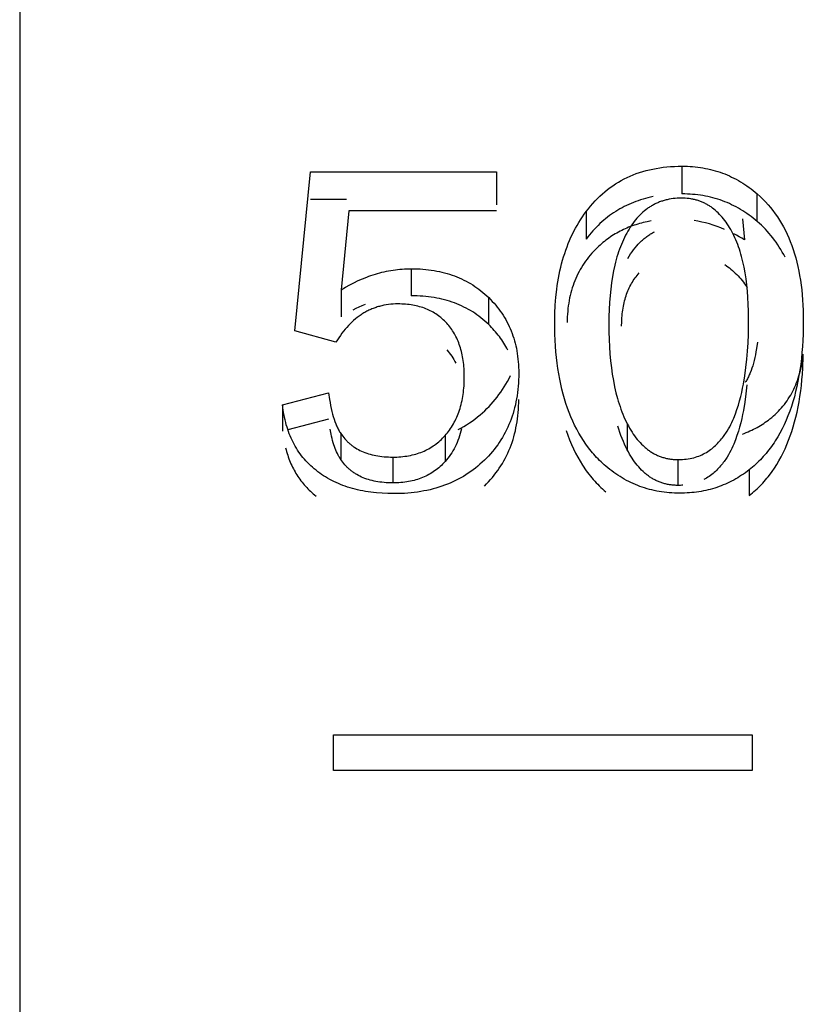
# Model space of a CAD drawing. Header units: millimetres. Extents: x -2637 to -1637, y 678 to 1678.
# Tile 326 of 348: x -1948.72 to -1944.97, y 1447.04 to 1451.74. Entities that reach past the tile are written whole.
import ezdxf

# ---------------------------------------------------------------- set-up
doc = ezdxf.new("R2010")
doc.units = ezdxf.units.MM
doc.layers.add('Make2D$B.SHOW mini', color=7, linetype='Continuous', true_color=0x000000)

msp = doc.modelspace()

# ---------------------------------------------------------------- linework, layer by layer
at = {"layer": 'Make2D$B.SHOW mini', "color": 18, "lineweight": -3, "true_color": 0x000000}
for points in [[(-1948.7173, 1461.156), (-1948.7173, 1461.1556), (-1948.7173, 1461.1542), (-1948.7173, 1461.1486), (-1948.7173, 1461.1262), (-1948.7173, 1461.0347), (-1948.7173, 1460.6552), (-1948.7173, 1459.0497), (-1948.7173, 1452.3692), (-1948.7173, 1431.156)], [(-1948.7173, 1461.1556), (-1948.7173, 1461.1552), (-1948.7173, 1431.156)], [(-1947.4028, 1450.2575), (-1947.3283, 1451.0169)], [(-1947.3283, 1451.0169), (-1946.4387, 1451.0169)], [(-1946.4387, 1451.0169), (-1946.4387, 1450.8594)], [(-1946.0107, 1450.8272), (-1946.0004, 1450.8405), (-1945.9899, 1450.8535), (-1945.9791, 1450.866), (-1945.968, 1450.8781), (-1945.9568, 1450.8898), (-1945.9452, 1450.901), (-1945.9334, 1450.9118), (-1945.9213, 1450.9222), (-1945.909, 1450.9322), (-1945.8964, 1450.9417), (-1945.8836, 1450.9508), (-1945.8705, 1450.9595), (-1945.8571, 1450.9678), (-1945.8435, 1450.9756), (-1945.8296, 1450.983), (-1945.8154, 1450.99), (-1945.801, 1450.9966), (-1945.7863, 1451.0027), (-1945.7714, 1451.0084), (-1945.7562, 1451.0137), (-1945.7407, 1451.0186), (-1945.725, 1451.023), (-1945.709, 1451.027), (-1945.6928, 1451.0306), (-1945.6762, 1451.0338), (-1945.6594, 1451.0365), (-1945.6424, 1451.0389), (-1945.6251, 1451.0408), (-1945.6075, 1451.0423), (-1945.5896, 1451.0433), (-1945.5715, 1451.0439), (-1945.5531, 1451.0442)], [(-1945.5531, 1451.0442), (-1945.5402, 1451.044), (-1945.5274, 1451.0436), (-1945.5147, 1451.043), (-1945.5022, 1451.0421), (-1945.4897, 1451.0409), (-1945.4774, 1451.0395), (-1945.4651, 1451.0378), (-1945.453, 1451.0359), (-1945.441, 1451.0337), (-1945.4291, 1451.0313), (-1945.4173, 1451.0285), (-1945.4056, 1451.0256), (-1945.394, 1451.0223), (-1945.3825, 1451.0188), (-1945.3711, 1451.0151), (-1945.3598, 1451.0111), (-1945.3487, 1451.0068), (-1945.3376, 1451.0023), (-1945.3266, 1450.9975), (-1945.3158, 1450.9924), (-1945.305, 1450.9871), (-1945.2944, 1450.9815), (-1945.2838, 1450.9757), (-1945.2734, 1450.9696), (-1945.263, 1450.9632), (-1945.2528, 1450.9566), (-1945.2426, 1450.9497), (-1945.2326, 1450.9426), (-1945.2226, 1450.9352), (-1945.2128, 1450.9275), (-1945.203, 1450.9196), (-1945.1933, 1450.9114)], [(-1945.5531, 1451.0442), (-1945.5531, 1450.9116)], [(-1947.1553, 1450.8845), (-1947.3283, 1450.8845)], [(-1945.691, 1450.8985), (-1945.7033, 1450.8959), (-1945.7155, 1450.893), (-1945.7274, 1450.8899), (-1945.7393, 1450.8866), (-1945.751, 1450.883), (-1945.7625, 1450.8792), (-1945.7739, 1450.8751), (-1945.7852, 1450.8709), (-1945.7963, 1450.8663), (-1945.8072, 1450.8616), (-1945.818, 1450.8566), (-1945.8286, 1450.8513), (-1945.8391, 1450.8458), (-1945.8495, 1450.8401), (-1945.8597, 1450.8341), (-1945.8697, 1450.8279), (-1945.8797, 1450.8215), (-1945.8894, 1450.8148), (-1945.899, 1450.8079), (-1945.9085, 1450.8007), (-1945.9178, 1450.7933), (-1945.927, 1450.7857), (-1945.936, 1450.7778), (-1945.9449, 1450.7697), (-1945.9536, 1450.7613), (-1945.9622, 1450.7527), (-1945.9706, 1450.7438), (-1945.9789, 1450.7348), (-1945.9871, 1450.7254), (-1945.9951, 1450.7159), (-1946.003, 1450.7061), (-1946.0107, 1450.696)], [(-1945.5558, 1450.8916), (-1945.566, 1450.8915), (-1945.5761, 1450.891), (-1945.586, 1450.8902), (-1945.5958, 1450.8892), (-1945.6054, 1450.8878), (-1945.6149, 1450.8861), (-1945.6243, 1450.8841), (-1945.6289, 1450.883), (-1945.6335, 1450.8818), (-1945.638, 1450.8805), (-1945.6425, 1450.8792), (-1945.647, 1450.8777), (-1945.6515, 1450.8762), (-1945.6559, 1450.8746), (-1945.6603, 1450.873), (-1945.6646, 1450.8713), (-1945.6689, 1450.8695), (-1945.6732, 1450.8676), (-1945.6774, 1450.8656), (-1945.6816, 1450.8636), (-1945.6858, 1450.8614), (-1945.6899, 1450.8592), (-1945.694, 1450.857), (-1945.698, 1450.8546), (-1945.702, 1450.8522), (-1945.706, 1450.8497), (-1945.71, 1450.8471), (-1945.7139, 1450.8445), (-1945.7177, 1450.8417), (-1945.7254, 1450.836), (-1945.7329, 1450.83), (-1945.7402, 1450.8237), (-1945.7474, 1450.8171), (-1945.7545, 1450.8102), (-1945.7614, 1450.8029), (-1945.7682, 1450.7954), (-1945.7749, 1450.7875), (-1945.7814, 1450.7794), (-1945.7877, 1450.7709), (-1945.7939, 1450.7621), (-1945.8, 1450.753), (-1945.8059, 1450.7437), (-1945.8117, 1450.734)], [(-1945.3202, 1450.7414), (-1945.3256, 1450.7506), (-1945.3311, 1450.7595), (-1945.3367, 1450.7681), (-1945.3425, 1450.7765), (-1945.3484, 1450.7845), (-1945.3545, 1450.7923), (-1945.3606, 1450.7998), (-1945.3669, 1450.8069), (-1945.3733, 1450.8138), (-1945.3798, 1450.8204), (-1945.3865, 1450.8267), (-1945.3933, 1450.8328), (-1945.4002, 1450.8385), (-1945.4073, 1450.8439), (-1945.4108, 1450.8465), (-1945.4144, 1450.8491), (-1945.4181, 1450.8515), (-1945.4217, 1450.8539), (-1945.4254, 1450.8562), (-1945.4292, 1450.8585), (-1945.4329, 1450.8606), (-1945.4367, 1450.8627), (-1945.4405, 1450.8648), (-1945.4444, 1450.8667), (-1945.4483, 1450.8686), (-1945.4522, 1450.8704), (-1945.4562, 1450.8721), (-1945.4601, 1450.8738), (-1945.4641, 1450.8754), (-1945.4682, 1450.8769), (-1945.4723, 1450.8783), (-1945.4764, 1450.8797), (-1945.4805, 1450.881), (-1945.4847, 1450.8822), (-1945.4889, 1450.8833), (-1945.4931, 1450.8844), (-1945.4974, 1450.8854), (-1945.5017, 1450.8863), (-1945.506, 1450.8872), (-1945.5104, 1450.8879), (-1945.5192, 1450.8893), (-1945.5282, 1450.8903), (-1945.5373, 1450.891), (-1945.5465, 1450.8915), (-1945.5558, 1450.8916)], [(-1945.1933, 1450.7796), (-1945.203, 1450.7878), (-1945.2128, 1450.7957), (-1945.2226, 1450.8033), (-1945.2326, 1450.8107), (-1945.2426, 1450.8178), (-1945.2528, 1450.8246), (-1945.263, 1450.8312), (-1945.2734, 1450.8375), (-1945.2838, 1450.8436), (-1945.2944, 1450.8494), (-1945.305, 1450.8549), (-1945.3158, 1450.8602), (-1945.3266, 1450.8652), (-1945.3376, 1450.87), (-1945.3487, 1450.8745), (-1945.3598, 1450.8787), (-1945.3711, 1450.8827), (-1945.3825, 1450.8864), (-1945.394, 1450.8899), (-1945.4056, 1450.8931), (-1945.4173, 1450.8961), (-1945.4291, 1450.8987), (-1945.441, 1450.9012), (-1945.453, 1450.9034), (-1945.4651, 1450.9053), (-1945.4774, 1450.907), (-1945.4897, 1450.9084), (-1945.5022, 1450.9095), (-1945.5147, 1450.9104), (-1945.5274, 1450.9111), (-1945.5402, 1450.9114), (-1945.5531, 1450.9116)], [(-1945.1933, 1450.9114), (-1945.1798, 1450.8992), (-1945.1667, 1450.8866), (-1945.154, 1450.8736), (-1945.1418, 1450.8602), (-1945.13, 1450.8463), (-1945.1186, 1450.832), (-1945.1076, 1450.8172), (-1945.0971, 1450.802), (-1945.087, 1450.7864), (-1945.0774, 1450.7703), (-1945.0681, 1450.7538), (-1945.0593, 1450.7369), (-1945.051, 1450.7195), (-1945.043, 1450.7016), (-1945.0355, 1450.6834), (-1945.0284, 1450.6646), (-1945.0218, 1450.6455), (-1945.0156, 1450.6258), (-1945.0098, 1450.6058), (-1945.0044, 1450.5853), (-1944.9995, 1450.5643), (-1944.995, 1450.5429), (-1944.9909, 1450.521), (-1944.9872, 1450.4987), (-1944.984, 1450.476), (-1944.9812, 1450.4527), (-1944.9789, 1450.4291), (-1944.977, 1450.4049), (-1944.9755, 1450.3804), (-1944.9744, 1450.3553), (-1944.9735, 1450.3039)], [(-1945.1933, 1450.7796), (-1945.1933, 1450.9114)], [(-1947.1455, 1450.8314), (-1947.1807, 1450.4534)], [(-1946.4387, 1450.8314), (-1947.1455, 1450.8314)], [(-1946.1611, 1450.2996), (-1946.1605, 1450.3399), (-1946.1587, 1450.3793), (-1946.1558, 1450.4176), (-1946.1517, 1450.455), (-1946.1492, 1450.4733), (-1946.1464, 1450.4914), (-1946.1433, 1450.5092), (-1946.1399, 1450.5268), (-1946.1363, 1450.5442), (-1946.1323, 1450.5613), (-1946.128, 1450.5781), (-1946.1235, 1450.5947), (-1946.1186, 1450.6111), (-1946.1135, 1450.6272), (-1946.1081, 1450.643), (-1946.1023, 1450.6587), (-1946.0963, 1450.674), (-1946.09, 1450.6892), (-1946.0834, 1450.7041), (-1946.0765, 1450.7187), (-1946.0693, 1450.7331), (-1946.0618, 1450.7473), (-1946.054, 1450.7612), (-1946.0459, 1450.7749), (-1946.0376, 1450.7883), (-1946.0289, 1450.8015), (-1946.0199, 1450.8145), (-1946.0107, 1450.8272)], [(-1946.0107, 1450.8272), (-1946.0107, 1450.696)], [(-1945.7005, 1450.7823), (-1945.7193, 1450.7787), (-1945.7378, 1450.7746), (-1945.7469, 1450.7723), (-1945.7559, 1450.7698), (-1945.7648, 1450.7672), (-1945.7736, 1450.7645), (-1945.7823, 1450.7616), (-1945.791, 1450.7586), (-1945.7995, 1450.7554), (-1945.808, 1450.7521), (-1945.8164, 1450.7486), (-1945.8246, 1450.745), (-1945.8328, 1450.7412), (-1945.8409, 1450.7373), (-1945.8489, 1450.7332), (-1945.8568, 1450.729), (-1945.8646, 1450.7246), (-1945.8724, 1450.7201), (-1945.88, 1450.7155), (-1945.8875, 1450.7107), (-1945.895, 1450.7057), (-1945.9024, 1450.7006), (-1945.9096, 1450.6954), (-1945.9168, 1450.69), (-1945.9239, 1450.6844), (-1945.9309, 1450.6787), (-1945.9378, 1450.6729), (-1945.9446, 1450.6669), (-1945.9513, 1450.6608), (-1945.958, 1450.6545)], [(-1945.3502, 1450.7423), (-1945.368, 1450.7495), (-1945.3858, 1450.7562), (-1945.4038, 1450.7624), (-1945.4219, 1450.7679), (-1945.4401, 1450.7729), (-1945.4584, 1450.7773), (-1945.4768, 1450.7811), (-1945.4954, 1450.7843)], [(-1945.2633, 1450.7933), (-1945.2538, 1450.6917)], [(-1945.0607, 1450.6091), (-1945.0672, 1450.6215), (-1945.074, 1450.6337), (-1945.081, 1450.6457), (-1945.0882, 1450.6574), (-1945.0957, 1450.6689), (-1945.1034, 1450.6802), (-1945.1113, 1450.6912), (-1945.1195, 1450.702), (-1945.1279, 1450.7125), (-1945.1365, 1450.7228), (-1945.1454, 1450.7329), (-1945.1545, 1450.7427), (-1945.1639, 1450.7523), (-1945.1735, 1450.7616), (-1945.1833, 1450.7708), (-1945.1933, 1450.7796)], [(-1945.8117, 1450.734), (-1945.8173, 1450.724), (-1945.8228, 1450.7138), (-1945.828, 1450.7033), (-1945.8331, 1450.6926), (-1945.838, 1450.6816), (-1945.8427, 1450.6704), (-1945.8472, 1450.659), (-1945.8516, 1450.6472), (-1945.8558, 1450.6353), (-1945.8598, 1450.6231), (-1945.8636, 1450.6106), (-1945.8672, 1450.5979), (-1945.8706, 1450.5849), (-1945.8739, 1450.5717), (-1945.8799, 1450.5445), (-1945.8852, 1450.5163), (-1945.8898, 1450.4871), (-1945.8937, 1450.4568), (-1945.8968, 1450.4255), (-1945.8993, 1450.3931), (-1945.901, 1450.3598), (-1945.9021, 1450.3253), (-1945.9024, 1450.2898)], [(-1945.8117, 1450.6034), (-1945.8051, 1450.6144), (-1945.7984, 1450.6249), (-1945.7914, 1450.635), (-1945.7843, 1450.6447), (-1945.777, 1450.6541), (-1945.7695, 1450.663), (-1945.7618, 1450.6716), (-1945.7579, 1450.6757), (-1945.7539, 1450.6797), (-1945.7499, 1450.6836), (-1945.7459, 1450.6875), (-1945.7418, 1450.6912), (-1945.7376, 1450.6948), (-1945.7335, 1450.6984), (-1945.7292, 1450.7018), (-1945.7249, 1450.7052), (-1945.7206, 1450.7084), (-1945.7163, 1450.7115), (-1945.7118, 1450.7146), (-1945.7074, 1450.7175), (-1945.7029, 1450.7204), (-1945.6983, 1450.7231), (-1945.6937, 1450.7258), (-1945.6891, 1450.7283), (-1945.6844, 1450.7308)], [(-1945.2349, 1450.3179), (-1945.2352, 1450.3517), (-1945.2362, 1450.3846), (-1945.2379, 1450.4165), (-1945.2402, 1450.4473), (-1945.2432, 1450.4772), (-1945.2469, 1450.5061), (-1945.2512, 1450.534), (-1945.2562, 1450.5609), (-1945.2619, 1450.5869), (-1945.2682, 1450.6119), (-1945.2716, 1450.624), (-1945.2752, 1450.6359), (-1945.2789, 1450.6475), (-1945.2829, 1450.6589), (-1945.2869, 1450.6701), (-1945.2912, 1450.681), (-1945.2956, 1450.6916), (-1945.3002, 1450.7021), (-1945.3049, 1450.7123), (-1945.3098, 1450.7222), (-1945.3149, 1450.7319), (-1945.3202, 1450.7414)], [(-1945.2538, 1450.6917), (-1945.2665, 1450.6995), (-1945.2792, 1450.7069), (-1945.2919, 1450.714), (-1945.3047, 1450.7208)], [(-1945.958, 1450.6545), (-1945.9667, 1450.6458), (-1945.9752, 1450.637), (-1945.9834, 1450.628), (-1945.9913, 1450.6189), (-1945.999, 1450.6096), (-1946.0064, 1450.6001), (-1946.0135, 1450.5905), (-1946.0204, 1450.5807), (-1946.0269, 1450.5708), (-1946.0332, 1450.5607), (-1946.0393, 1450.5504), (-1946.045, 1450.54), (-1946.0505, 1450.5294), (-1946.0557, 1450.5186), (-1946.0606, 1450.5077), (-1946.0653, 1450.4966), (-1946.0696, 1450.4854), (-1946.0737, 1450.474), (-1946.0775, 1450.4624), (-1946.0811, 1450.4506), (-1946.0843, 1450.4387), (-1946.0873, 1450.4266), (-1946.09, 1450.4144), (-1946.0924, 1450.402), (-1946.0945, 1450.3894), (-1946.0964, 1450.3766), (-1946.0979, 1450.3637), (-1946.0992, 1450.3506), (-1946.1002, 1450.3374), (-1946.1009, 1450.3239), (-1946.1013, 1450.3103), (-1946.1015, 1450.2966)], [(-1947.1807, 1450.4534), (-1947.1608, 1450.4654), (-1947.1408, 1450.4768), (-1947.1207, 1450.4873), (-1947.1005, 1450.4971), (-1947.0801, 1450.5062), (-1947.0595, 1450.5144), (-1947.0492, 1450.5183), (-1947.0389, 1450.5219), (-1947.0285, 1450.5253), (-1947.018, 1450.5286), (-1947.0076, 1450.5317), (-1946.9971, 1450.5345), (-1946.9866, 1450.5372), (-1946.976, 1450.5397), (-1946.9654, 1450.542), (-1946.9547, 1450.544), (-1946.9441, 1450.5459), (-1946.9333, 1450.5476), (-1946.9226, 1450.5491), (-1946.9118, 1450.5504), (-1946.901, 1450.5515), (-1946.8901, 1450.5524), (-1946.8792, 1450.5531), (-1946.8683, 1450.5536), (-1946.8573, 1450.5539), (-1946.8462, 1450.554)], [(-1946.8462, 1450.554), (-1946.8321, 1450.5538), (-1946.8181, 1450.5534), (-1946.8043, 1450.5528), (-1946.7907, 1450.5518), (-1946.7772, 1450.5506), (-1946.7639, 1450.5491), (-1946.7508, 1450.5474), (-1946.7378, 1450.5454), (-1946.725, 1450.5431), (-1946.7124, 1450.5405), (-1946.6999, 1450.5377), (-1946.6876, 1450.5346), (-1946.6755, 1450.5312), (-1946.6635, 1450.5276), (-1946.6517, 1450.5237), (-1946.6401, 1450.5195), (-1946.6286, 1450.5151), (-1946.6173, 1450.5104), (-1946.6062, 1450.5054), (-1946.5952, 1450.5001), (-1946.5844, 1450.4946), (-1946.5738, 1450.4888), (-1946.5633, 1450.4827), (-1946.553, 1450.4763), (-1946.5429, 1450.4697), (-1946.5329, 1450.4628), (-1946.5231, 1450.4557), (-1946.5135, 1450.4482), (-1946.504, 1450.4405), (-1946.4947, 1450.4326), (-1946.4855, 1450.4243), (-1946.4766, 1450.4158)], [(-1946.8462, 1450.554), (-1946.8462, 1450.4247)], [(-1945.348, 1450.5735), (-1945.3406, 1450.5684), (-1945.3333, 1450.5632), (-1945.3262, 1450.5577), (-1945.3191, 1450.5519), (-1945.3121, 1450.5459), (-1945.3052, 1450.5397), (-1945.2984, 1450.5333), (-1945.2917, 1450.5266), (-1945.2851, 1450.5196), (-1945.2786, 1450.5125), (-1945.2723, 1450.5051), (-1945.266, 1450.4974), (-1945.2598, 1450.4895), (-1945.2537, 1450.4814), (-1945.2477, 1450.4731), (-1945.2418, 1450.4645)], [(-1945.8415, 1450.2793), (-1945.8412, 1450.2995), (-1945.8408, 1450.3093), (-1945.8402, 1450.3191), (-1945.8394, 1450.3286), (-1945.8385, 1450.3381), (-1945.8374, 1450.3474), (-1945.8362, 1450.3565), (-1945.8348, 1450.3655), (-1945.8332, 1450.3744), (-1945.8315, 1450.3831), (-1945.8296, 1450.3917), (-1945.8275, 1450.4001), (-1945.8253, 1450.4084), (-1945.8229, 1450.4166), (-1945.8203, 1450.4246), (-1945.8176, 1450.4325), (-1945.8147, 1450.4402), (-1945.8116, 1450.4478), (-1945.8084, 1450.4553), (-1945.8051, 1450.4626), (-1945.8015, 1450.4698), (-1945.7978, 1450.4768), (-1945.794, 1450.4837), (-1945.7899, 1450.4904), (-1945.7857, 1450.497), (-1945.7814, 1450.5035), (-1945.7769, 1450.5098), (-1945.7722, 1450.516), (-1945.7674, 1450.5221), (-1945.7624, 1450.528), (-1945.7572, 1450.5337)], [(-1947.1807, 1450.4534), (-1947.1807, 1450.3247)], [(-1946.4766, 1450.2874), (-1946.4855, 1450.2959), (-1946.4947, 1450.304), (-1946.504, 1450.312), (-1946.5135, 1450.3196), (-1946.5231, 1450.327), (-1946.5329, 1450.3341), (-1946.5429, 1450.341), (-1946.553, 1450.3475), (-1946.5633, 1450.3538), (-1946.5738, 1450.3599), (-1946.5844, 1450.3656), (-1946.5952, 1450.3711), (-1946.6062, 1450.3764), (-1946.6173, 1450.3813), (-1946.6286, 1450.386), (-1946.6401, 1450.3904), (-1946.6517, 1450.3946), (-1946.6635, 1450.3985), (-1946.6755, 1450.4021), (-1946.6876, 1450.4054), (-1946.6999, 1450.4085), (-1946.7124, 1450.4113), (-1946.725, 1450.4138), (-1946.7378, 1450.4161), (-1946.7508, 1450.4181), (-1946.7639, 1450.4199), (-1946.7772, 1450.4213), (-1946.7907, 1450.4225), (-1946.8043, 1450.4235), (-1946.8181, 1450.4241), (-1946.8321, 1450.4245), (-1946.8462, 1450.4247)], [(-1946.4766, 1450.4158), (-1946.4678, 1450.407), (-1946.4593, 1450.3981), (-1946.4511, 1450.3891), (-1946.4432, 1450.3799), (-1946.4355, 1450.3705), (-1946.4281, 1450.3609), (-1946.421, 1450.3512), (-1946.4142, 1450.3414), (-1946.4076, 1450.3313), (-1946.4013, 1450.3211), (-1946.3953, 1450.3108), (-1946.3895, 1450.3003), (-1946.384, 1450.2896), (-1946.3788, 1450.2787), (-1946.3739, 1450.2677), (-1946.3693, 1450.2565), (-1946.3649, 1450.2452), (-1946.3608, 1450.2337), (-1946.357, 1450.222), (-1946.3535, 1450.2101), (-1946.3502, 1450.1981), (-1946.3472, 1450.1859), (-1946.3445, 1450.1736), (-1946.3421, 1450.161), (-1946.34, 1450.1484), (-1946.3382, 1450.1355), (-1946.3366, 1450.1225), (-1946.3353, 1450.1093), (-1946.3343, 1450.0959), (-1946.3336, 1450.0823), (-1946.3332, 1450.0686), (-1946.333, 1450.0547)], [(-1946.4766, 1450.2874), (-1946.4766, 1450.4158)], [(-1946.9099, 1450.3857), (-1946.9215, 1450.3855), (-1946.9329, 1450.385), (-1946.9442, 1450.3841), (-1946.9554, 1450.3828), (-1946.9664, 1450.3812), (-1946.9772, 1450.3793), (-1946.9879, 1450.3769), (-1946.9932, 1450.3756), (-1946.9985, 1450.3742), (-1947.0037, 1450.3728), (-1947.0089, 1450.3712), (-1947.014, 1450.3695), (-1947.0191, 1450.3678), (-1947.0242, 1450.366), (-1947.0292, 1450.364), (-1947.0342, 1450.362), (-1947.0392, 1450.3599), (-1947.0441, 1450.3577), (-1947.049, 1450.3554), (-1947.0538, 1450.3531), (-1947.0586, 1450.3506), (-1947.0634, 1450.3481), (-1947.0681, 1450.3454), (-1947.0728, 1450.3427), (-1947.0775, 1450.3399), (-1947.0821, 1450.337), (-1947.0866, 1450.334), (-1947.0957, 1450.3277), (-1947.1046, 1450.3211), (-1947.1133, 1450.3141), (-1947.1219, 1450.3067), (-1947.1303, 1450.299), (-1947.1386, 1450.291), (-1947.1468, 1450.2826), (-1947.1548, 1450.2738), (-1947.1626, 1450.2647), (-1947.1703, 1450.2552), (-1947.1778, 1450.2453), (-1947.1852, 1450.2351), (-1947.1924, 1450.2245), (-1947.1995, 1450.2136), (-1947.2064, 1450.2023)], [(-1947.0675, 1450.3823), (-1947.082, 1450.3764), (-1947.0964, 1450.37), (-1947.1107, 1450.3634), (-1947.125, 1450.3563)], [(-1946.6773, 1450.294), (-1946.6825, 1450.2996), (-1946.6879, 1450.305), (-1946.6934, 1450.3102), (-1946.699, 1450.3153), (-1946.7048, 1450.3202), (-1946.7107, 1450.3249), (-1946.7167, 1450.3295), (-1946.7228, 1450.3339), (-1946.7291, 1450.3381), (-1946.7355, 1450.3421), (-1946.7421, 1450.3459), (-1946.7487, 1450.3496), (-1946.7555, 1450.3531), (-1946.7625, 1450.3564), (-1946.7695, 1450.3596), (-1946.7767, 1450.3626), (-1946.784, 1450.3654), (-1946.7915, 1450.368), (-1946.7991, 1450.3704), (-1946.8068, 1450.3727), (-1946.8147, 1450.3747), (-1946.8227, 1450.3766), (-1946.8308, 1450.3783), (-1946.839, 1450.3799), (-1946.8474, 1450.3812), (-1946.8559, 1450.3824), (-1946.8646, 1450.3834), (-1946.8734, 1450.3842), (-1946.8823, 1450.3849), (-1946.8914, 1450.3853), (-1946.9006, 1450.3856), (-1946.9099, 1450.3857)], [(-1945.5707, 1449.6417), (-1945.5608, 1449.6419), (-1945.5512, 1449.6423), (-1945.5417, 1449.6431), (-1945.5324, 1449.6441), (-1945.5233, 1449.6454), (-1945.5145, 1449.647), (-1945.5058, 1449.6488), (-1945.4973, 1449.6509), (-1945.489, 1449.6533), (-1945.4809, 1449.6559), (-1945.473, 1449.6587), (-1945.4653, 1449.6618), (-1945.4578, 1449.6651), (-1945.4505, 1449.6687), (-1945.4434, 1449.6724), (-1945.4365, 1449.6764), (-1945.4298, 1449.6805), (-1945.4233, 1449.6849), (-1945.417, 1449.6894), (-1945.4108, 1449.694), (-1945.4049, 1449.6989), (-1945.3991, 1449.7038), (-1945.3935, 1449.7088), (-1945.3882, 1449.714), (-1945.3829, 1449.7192), (-1945.3779, 1449.7245), (-1945.3731, 1449.7299), (-1945.3684, 1449.7353), (-1945.3639, 1449.7407), (-1945.3596, 1449.7461), (-1945.3555, 1449.7515), (-1945.3515, 1449.7569), (-1945.3477, 1449.7623), (-1945.3441, 1449.7676), (-1945.3373, 1449.7782), (-1945.331, 1449.7887), (-1945.3253, 1449.7991), (-1945.32, 1449.8094), (-1945.315, 1449.8197), (-1945.3104, 1449.83), (-1945.306, 1449.8403), (-1945.2979, 1449.861), (-1945.2905, 1449.8816), (-1945.2838, 1449.9022), (-1945.2778, 1449.9227), (-1945.2725, 1449.943), (-1945.2677, 1449.9631), (-1945.2634, 1449.9831), (-1945.2596, 1450.0029), (-1945.253, 1450.0425), (-1945.2476, 1450.0819), (-1945.2434, 1450.1213), (-1945.2401, 1450.1605), (-1945.2377, 1450.1998), (-1945.2361, 1450.239), (-1945.2349, 1450.3179)], [(-1944.9735, 1450.3039), (-1944.9745, 1450.2419), (-1944.9758, 1450.2118), (-1944.9776, 1450.1823), (-1944.9799, 1450.1533), (-1944.9827, 1450.1249), (-1944.986, 1450.0971), (-1944.9898, 1450.0698), (-1944.9941, 1450.0432), (-1944.9989, 1450.0171), (-1945.0042, 1449.9916), (-1945.01, 1449.9667), (-1945.0163, 1449.9423), (-1945.0231, 1449.9186), (-1945.0305, 1449.8954), (-1945.0383, 1449.8728), (-1945.0467, 1449.8509), (-1945.0555, 1449.8295), (-1945.0648, 1449.8087), (-1945.0747, 1449.7885), (-1945.085, 1449.7689), (-1945.0959, 1449.7499), (-1945.1072, 1449.7314), (-1945.1131, 1449.7225), (-1945.1191, 1449.7136), (-1945.1252, 1449.7049), (-1945.1314, 1449.6964), (-1945.1378, 1449.688), (-1945.1443, 1449.6798), (-1945.1509, 1449.6717), (-1945.1576, 1449.6638), (-1945.1645, 1449.656), (-1945.1715, 1449.6484), (-1945.1786, 1449.6409), (-1945.1858, 1449.6336), (-1945.1932, 1449.6264), (-1945.2006, 1449.6194), (-1945.2083, 1449.6125), (-1945.216, 1449.6058), (-1945.2238, 1449.5993), (-1945.2318, 1449.5928)], [(-1947.2064, 1450.2023), (-1947.4028, 1450.2575)], [(-1946.593, 1450.0373), (-1946.5934, 1450.0577), (-1946.5938, 1450.0676), (-1946.5944, 1450.0774), (-1946.5951, 1450.0871), (-1946.596, 1450.0966), (-1946.5971, 1450.106), (-1946.5983, 1450.1152), (-1946.5998, 1450.1243), (-1946.6013, 1450.1332), (-1946.6031, 1450.142), (-1946.605, 1450.1507), (-1946.607, 1450.1592), (-1946.6093, 1450.1676), (-1946.6117, 1450.1758), (-1946.6142, 1450.1839), (-1946.6169, 1450.1918), (-1946.6198, 1450.1996), (-1946.6229, 1450.2073), (-1946.6261, 1450.2148), (-1946.6295, 1450.2222), (-1946.633, 1450.2294), (-1946.6367, 1450.2365), (-1946.6406, 1450.2435), (-1946.6446, 1450.2503), (-1946.6488, 1450.2569), (-1946.6531, 1450.2635), (-1946.6576, 1450.2699), (-1946.6623, 1450.2761), (-1946.6672, 1450.2822), (-1946.6721, 1450.2882), (-1946.6773, 1450.294)], [(-1946.3857, 1450.1654), (-1946.3901, 1450.1738), (-1946.3947, 1450.1821), (-1946.3994, 1450.1902), (-1946.4043, 1450.1983), (-1946.4094, 1450.2063), (-1946.4146, 1450.2142), (-1946.4201, 1450.222), (-1946.4257, 1450.2296), (-1946.4314, 1450.2372), (-1946.4374, 1450.2447), (-1946.4435, 1450.252), (-1946.4498, 1450.2593), (-1946.4562, 1450.2665), (-1946.4628, 1450.2735), (-1946.4696, 1450.2805), (-1946.4766, 1450.2874)], [(-1945.9175, 1449.6107), (-1945.925, 1449.6173), (-1945.9324, 1449.624), (-1945.9398, 1449.6309), (-1945.947, 1449.6379), (-1945.954, 1449.645), (-1945.961, 1449.6523), (-1945.9678, 1449.6597), (-1945.9745, 1449.6672), (-1945.9811, 1449.6749), (-1945.9876, 1449.6827), (-1946.0002, 1449.6987), (-1946.0124, 1449.7153), (-1946.024, 1449.7323), (-1946.0352, 1449.75), (-1946.0459, 1449.7681), (-1946.0561, 1449.7868), (-1946.0659, 1449.806), (-1946.0752, 1449.8257), (-1946.084, 1449.8459), (-1946.0923, 1449.8667), (-1946.1002, 1449.888), (-1946.1075, 1449.9099), (-1946.1144, 1449.9322), (-1946.1209, 1449.9551), (-1946.1268, 1449.9785), (-1946.1323, 1450.0024), (-1946.1373, 1450.0269), (-1946.1418, 1450.0518), (-1946.1458, 1450.0773), (-1946.1494, 1450.1033), (-1946.1525, 1450.1298), (-1946.1551, 1450.1568), (-1946.1573, 1450.1843), (-1946.1589, 1450.2124), (-1946.1601, 1450.2409), (-1946.1611, 1450.2996)], [(-1945.9024, 1450.2898), (-1945.9021, 1450.2525), (-1945.9011, 1450.2162), (-1945.8994, 1450.1808), (-1945.8971, 1450.1465), (-1945.894, 1450.1131), (-1945.8903, 1450.0808), (-1945.8859, 1450.0494), (-1945.8808, 1450.0191), (-1945.875, 1449.9898), (-1945.8685, 1449.9615), (-1945.8613, 1449.9342), (-1945.8575, 1449.921), (-1945.8535, 1449.908), (-1945.8492, 1449.8952), (-1945.8448, 1449.8827), (-1945.8403, 1449.8705), (-1945.8355, 1449.8585), (-1945.8306, 1449.8468), (-1945.8255, 1449.8353), (-1945.8202, 1449.8241), (-1945.8148, 1449.8132)], [(-1946.6773, 1450.1664), (-1946.6709, 1450.1592), (-1946.6647, 1450.1517), (-1946.6588, 1450.144), (-1946.6532, 1450.1362), (-1946.6478, 1450.1281), (-1946.6426, 1450.1197), (-1946.6377, 1450.1112), (-1946.6331, 1450.1024)], [(-1945.1929, 1450.2037), (-1945.1973, 1450.1722), (-1945.1998, 1450.1573), (-1945.2026, 1450.1429), (-1945.2055, 1450.1291), (-1945.2086, 1450.1157), (-1945.2119, 1450.1029), (-1945.2154, 1450.0906), (-1945.219, 1450.0788), (-1945.223, 1450.0676), (-1945.2271, 1450.0569), (-1945.2292, 1450.0517), (-1945.2314, 1450.0467), (-1945.2336, 1450.0418), (-1945.2359, 1450.0371), (-1945.2382, 1450.0324), (-1945.2406, 1450.0279), (-1945.2431, 1450.0236), (-1945.2456, 1450.0193), (-1945.2481, 1450.0152), (-1945.2507, 1450.0113)], [(-1945.2318, 1449.4699), (-1945.2242, 1449.476), (-1945.2166, 1449.4823), (-1945.2092, 1449.4887), (-1945.2019, 1449.4952), (-1945.1946, 1449.5019), (-1945.1876, 1449.5087), (-1945.1806, 1449.5156), (-1945.1737, 1449.5227), (-1945.167, 1449.5299), (-1945.1603, 1449.5373), (-1945.1538, 1449.5448), (-1945.1474, 1449.5524), (-1945.1411, 1449.5602), (-1945.135, 1449.5681), (-1945.123, 1449.5844), (-1945.1114, 1449.6012), (-1945.1003, 1449.6185), (-1945.0897, 1449.6364), (-1945.0796, 1449.6548), (-1945.0699, 1449.6738), (-1945.0607, 1449.6933), (-1945.0519, 1449.7134), (-1945.0436, 1449.734), (-1945.0358, 1449.7552), (-1945.0284, 1449.7768), (-1945.0215, 1449.7991), (-1945.015, 1449.8218), (-1945.009, 1449.8451), (-1945.0035, 1449.869), (-1944.9985, 1449.8934), (-1944.9939, 1449.9183), (-1944.9898, 1449.9437), (-1944.9861, 1449.9697), (-1944.9829, 1449.9962), (-1944.9802, 1450.0232), (-1944.9779, 1450.0507), (-1944.9761, 1450.0788), (-1944.9739, 1450.1365)], [(-1945.133, 1449.8363), (-1945.1244, 1449.8433), (-1945.116, 1449.8505), (-1945.1079, 1449.8579), (-1945.1, 1449.8654), (-1945.0923, 1449.8731), (-1945.0849, 1449.881), (-1945.0777, 1449.889), (-1945.0707, 1449.8973), (-1945.064, 1449.9057), (-1945.0575, 1449.9142), (-1945.0512, 1449.923), (-1945.0452, 1449.9319), (-1945.0394, 1449.941), (-1945.0338, 1449.9503), (-1945.0285, 1449.9597), (-1945.0234, 1449.9693), (-1945.0186, 1449.9791), (-1945.0139, 1449.9891), (-1945.0095, 1449.9992), (-1945.0054, 1450.0095), (-1945.0015, 1450.02), (-1944.9978, 1450.0306), (-1944.9943, 1450.0414), (-1944.9911, 1450.0524), (-1944.9881, 1450.0635), (-1944.9853, 1450.0748), (-1944.9828, 1450.0863), (-1944.9804, 1450.098), (-1944.9784, 1450.1098), (-1944.9765, 1450.1218), (-1944.9749, 1450.1339), (-1944.9735, 1450.1462)], [(-1946.6851, 1449.7562), (-1946.6795, 1449.7627), (-1946.674, 1449.7693), (-1946.6688, 1449.7761), (-1946.6637, 1449.783), (-1946.6587, 1449.7901), (-1946.654, 1449.7973), (-1946.6494, 1449.8047), (-1946.645, 1449.8122), (-1946.6408, 1449.8199), (-1946.6367, 1449.8277), (-1946.6329, 1449.8357), (-1946.6292, 1449.8438), (-1946.6257, 1449.8521), (-1946.6223, 1449.8605), (-1946.6192, 1449.8691), (-1946.6162, 1449.8778), (-1946.6134, 1449.8867), (-1946.6108, 1449.8957), (-1946.6084, 1449.9049), (-1946.6061, 1449.9142), (-1946.604, 1449.9237), (-1946.6021, 1449.9333), (-1946.6004, 1449.943), (-1946.5988, 1449.9529), (-1946.5975, 1449.963), (-1946.5963, 1449.9732), (-1946.5953, 1449.9835), (-1946.5945, 1449.994), (-1946.5938, 1450.0046), (-1946.5934, 1450.0154), (-1946.593, 1450.0373)], [(-1946.5171, 1449.8562), (-1946.5061, 1449.8658), (-1946.4954, 1449.8756), (-1946.485, 1449.8858), (-1946.4748, 1449.8962), (-1946.4648, 1449.9069), (-1946.4552, 1449.9178), (-1946.4457, 1449.9291), (-1946.4365, 1449.9406), (-1946.4276, 1449.9525), (-1946.4189, 1449.9645), (-1946.4105, 1449.9769), (-1946.4023, 1449.9896), (-1946.3944, 1450.0025), (-1946.3867, 1450.0157), (-1946.3793, 1450.0292), (-1946.3721, 1450.043)], [(-1946.333, 1450.0547), (-1946.3332, 1450.0388), (-1946.3337, 1450.0231), (-1946.3345, 1450.0075), (-1946.3356, 1449.9922), (-1946.3371, 1449.977), (-1946.3389, 1449.962), (-1946.341, 1449.9472), (-1946.3434, 1449.9325), (-1946.3462, 1449.9181), (-1946.3492, 1449.9038), (-1946.3526, 1449.8898), (-1946.3563, 1449.8759), (-1946.3604, 1449.8622), (-1946.3647, 1449.8487), (-1946.3694, 1449.8354), (-1946.3744, 1449.8223), (-1946.3797, 1449.8093), (-1946.3853, 1449.7966), (-1946.3913, 1449.7841), (-1946.3975, 1449.7717), (-1946.4041, 1449.7596), (-1946.411, 1449.7476), (-1946.4182, 1449.7358), (-1946.4258, 1449.7242), (-1946.4336, 1449.7129), (-1946.4418, 1449.7017), (-1946.4502, 1449.6907), (-1946.459, 1449.6799), (-1946.4681, 1449.6693), (-1946.4775, 1449.6589), (-1946.4872, 1449.6487), (-1946.4973, 1449.6387)], [(-1945.2429, 1449.9998), (-1945.2476, 1449.9556), (-1945.253, 1449.9165), (-1945.2596, 1449.8771), (-1945.2634, 1449.8574), (-1945.2677, 1449.8376), (-1945.2725, 1449.8176), (-1945.2779, 1449.7975), (-1945.2839, 1449.7772), (-1945.2905, 1449.7567), (-1945.2979, 1449.7362), (-1945.3061, 1449.7156), (-1945.3105, 1449.7054), (-1945.3151, 1449.6952), (-1945.3201, 1449.6849), (-1945.3254, 1449.6746), (-1945.3311, 1449.6643), (-1945.3374, 1449.6539), (-1945.3442, 1449.6434), (-1945.3478, 1449.6381), (-1945.3516, 1449.6327), (-1945.3556, 1449.6274), (-1945.3597, 1449.622), (-1945.364, 1449.6167), (-1945.3685, 1449.6113), (-1945.3731, 1449.6059), (-1945.378, 1449.6006), (-1945.383, 1449.5954), (-1945.3882, 1449.5902), (-1945.3935, 1449.5851), (-1945.3991, 1449.5801), (-1945.4048, 1449.5752), (-1945.4108, 1449.5705), (-1945.4169, 1449.5658), (-1945.4232, 1449.5614), (-1945.4297, 1449.5571), (-1945.4364, 1449.553), (-1945.4427, 1449.5494), (-1945.4492, 1449.546)], [(-1947.461, 1449.9031), (-1947.2416, 1449.961)], [(-1947.2416, 1449.961), (-1947.2372, 1449.9294), (-1947.2347, 1449.9143), (-1947.232, 1449.8998), (-1947.2291, 1449.8858), (-1947.226, 1449.8723), (-1947.2227, 1449.8594), (-1947.2192, 1449.847), (-1947.2155, 1449.8352), (-1947.2116, 1449.8238), (-1947.2075, 1449.813), (-1947.2053, 1449.8078), (-1947.2032, 1449.8028), (-1947.2009, 1449.7978), (-1947.1986, 1449.793), (-1947.1963, 1449.7884), (-1947.1939, 1449.7838), (-1947.1915, 1449.7794), (-1947.189, 1449.7752), (-1947.1864, 1449.771), (-1947.1838, 1449.767)], [(-1946.4973, 1449.5154), (-1946.4872, 1449.5254), (-1946.4775, 1449.5355), (-1946.4681, 1449.5459), (-1946.459, 1449.5564), (-1946.4502, 1449.5671), (-1946.4418, 1449.578), (-1946.4336, 1449.5891), (-1946.4258, 1449.6004), (-1946.4182, 1449.6119), (-1946.411, 1449.6236), (-1946.4041, 1449.6355), (-1946.3975, 1449.6476), (-1946.3913, 1449.6599), (-1946.3853, 1449.6723), (-1946.3797, 1449.685), (-1946.3744, 1449.6978), (-1946.3694, 1449.7109), (-1946.3647, 1449.7241), (-1946.3604, 1449.7375), (-1946.3563, 1449.7511), (-1946.3526, 1449.7649), (-1946.3492, 1449.7789), (-1946.3462, 1449.793), (-1946.3434, 1449.8074), (-1946.341, 1449.8219), (-1946.3389, 1449.8366), (-1946.3371, 1449.8515), (-1946.3356, 1449.8666), (-1946.3345, 1449.8819), (-1946.3337, 1449.8973), (-1946.3332, 1449.9129), (-1946.333, 1449.9288)], [(-1947.3016, 1449.5906), (-1947.3102, 1449.5977), (-1947.3185, 1449.6049), (-1947.3267, 1449.6123), (-1947.3346, 1449.6199), (-1947.3422, 1449.6277), (-1947.3497, 1449.6356), (-1947.3569, 1449.6438), (-1947.3638, 1449.6521), (-1947.3706, 1449.6605), (-1947.3771, 1449.6692), (-1947.3833, 1449.678), (-1947.3893, 1449.687), (-1947.3951, 1449.6962), (-1947.4007, 1449.7055), (-1947.406, 1449.715), (-1947.4111, 1449.7247), (-1947.416, 1449.7346), (-1947.4206, 1449.7446), (-1947.425, 1449.7548), (-1947.4291, 1449.7652), (-1947.4331, 1449.7758), (-1947.4368, 1449.7865), (-1947.4402, 1449.7974), (-1947.4435, 1449.8085), (-1947.4465, 1449.8197), (-1947.4492, 1449.8311), (-1947.4518, 1449.8427), (-1947.4541, 1449.8544), (-1947.4562, 1449.8664), (-1947.458, 1449.8785), (-1947.4596, 1449.8907), (-1947.461, 1449.9031)], [(-1947.461, 1449.9031), (-1947.461, 1449.7782)], [(-1947.2416, 1449.8357), (-1947.4357, 1449.7848)], [(-1946.6231, 1449.7851), (-1946.6093, 1449.7924), (-1946.5955, 1449.8002), (-1946.582, 1449.8085), (-1946.5687, 1449.8171), (-1946.5555, 1449.8262), (-1946.5425, 1449.8358), (-1946.5297, 1449.8458), (-1946.5171, 1449.8562)], [(-1945.2646, 1449.7638), (-1945.2554, 1449.7673), (-1945.2463, 1449.7708), (-1945.2374, 1449.7746), (-1945.2286, 1449.7785), (-1945.2199, 1449.7825), (-1945.2114, 1449.7866), (-1945.2029, 1449.791), (-1945.1946, 1449.7954), (-1945.1865, 1449.8), (-1945.1785, 1449.8048), (-1945.1706, 1449.8097), (-1945.1628, 1449.8147), (-1945.1551, 1449.8199), (-1945.1476, 1449.8252), (-1945.1402, 1449.8307), (-1945.133, 1449.8363)], [(-1947.1838, 1449.643), (-1947.1859, 1449.6461), (-1947.188, 1449.6494), (-1947.19, 1449.6527), (-1947.192, 1449.6562), (-1947.1959, 1449.6633), (-1947.1996, 1449.6707), (-1947.2032, 1449.6785), (-1947.2067, 1449.6867), (-1947.21, 1449.6952), (-1947.2132, 1449.704), (-1947.2163, 1449.7131), (-1947.2192, 1449.7226), (-1947.2221, 1449.7325), (-1947.2248, 1449.7427), (-1947.2273, 1449.7532), (-1947.2297, 1449.764), (-1947.2342, 1449.7868)], [(-1946.6062, 1449.7886), (-1946.6091, 1449.7771), (-1946.6122, 1449.7659), (-1946.6156, 1449.7548), (-1946.6193, 1449.744), (-1946.6233, 1449.7334), (-1946.6275, 1449.7231), (-1946.6321, 1449.7129), (-1946.6369, 1449.703), (-1946.6419, 1449.6934), (-1946.6473, 1449.6839), (-1946.6529, 1449.6747), (-1946.6588, 1449.6658), (-1946.665, 1449.657), (-1946.6714, 1449.6485), (-1946.6781, 1449.6403), (-1946.6851, 1449.6322)], [(-1945.8148, 1449.6888), (-1945.8212, 1449.7017), (-1945.8274, 1449.715), (-1945.8333, 1449.7286), (-1945.839, 1449.7425), (-1945.8445, 1449.7569), (-1945.8497, 1449.7715), (-1945.8546, 1449.7866), (-1945.8593, 1449.802)], [(-1945.8148, 1449.8132), (-1945.8148, 1449.6888)], [(-1945.8148, 1449.8132), (-1945.8092, 1449.8027), (-1945.8035, 1449.7925), (-1945.7977, 1449.7826), (-1945.7917, 1449.7731), (-1945.7856, 1449.7639), (-1945.7794, 1449.7551), (-1945.7731, 1449.7465), (-1945.7666, 1449.7383), (-1945.76, 1449.7305), (-1945.7532, 1449.7229), (-1945.7463, 1449.7157), (-1945.7393, 1449.7089), (-1945.7321, 1449.7023), (-1945.7285, 1449.6992), (-1945.7248, 1449.6961), (-1945.7211, 1449.6931), (-1945.7174, 1449.6903), (-1945.7137, 1449.6874), (-1945.7099, 1449.6847), (-1945.706, 1449.6821), (-1945.7022, 1449.6795), (-1945.6983, 1449.677), (-1945.6943, 1449.6747), (-1945.6904, 1449.6723), (-1945.6864, 1449.6701), (-1945.6824, 1449.668), (-1945.6783, 1449.6659), (-1945.6742, 1449.6639), (-1945.6701, 1449.6621), (-1945.6659, 1449.6603), (-1945.6617, 1449.6585), (-1945.6575, 1449.6569), (-1945.6532, 1449.6553), (-1945.6489, 1449.6539), (-1945.6446, 1449.6525), (-1945.6402, 1449.6512), (-1945.6358, 1449.65), (-1945.6314, 1449.6488), (-1945.6269, 1449.6478), (-1945.6224, 1449.6468), (-1945.6179, 1449.6459), (-1945.6133, 1449.6451), (-1945.6087, 1449.6444), (-1945.6041, 1449.6438), (-1945.5994, 1449.6432), (-1945.5947, 1449.6428), (-1945.59, 1449.6424), (-1945.5852, 1449.6421), (-1945.5804, 1449.6419), (-1945.5756, 1449.6417), (-1945.5707, 1449.6417)], [(-1947.1838, 1449.767), (-1947.179, 1449.7601), (-1947.174, 1449.7533), (-1947.1688, 1449.7468), (-1947.1634, 1449.7405), (-1947.1606, 1449.7374), (-1947.1578, 1449.7344), (-1947.1549, 1449.7314), (-1947.152, 1449.7285), (-1947.1491, 1449.7257), (-1947.1461, 1449.7229), (-1947.143, 1449.7201), (-1947.1399, 1449.7174), (-1947.1367, 1449.7148), (-1947.1336, 1449.7122), (-1947.1303, 1449.7097), (-1947.127, 1449.7073), (-1947.1237, 1449.7049), (-1947.1203, 1449.7025), (-1947.1169, 1449.7002), (-1947.1134, 1449.698), (-1947.1063, 1449.6937), (-1947.099, 1449.6896), (-1947.0915, 1449.6857), (-1947.0838, 1449.6821), (-1947.0759, 1449.6787), (-1947.0678, 1449.6755), (-1947.0595, 1449.6725), (-1947.0511, 1449.6697), (-1947.0424, 1449.6672), (-1947.0336, 1449.6649), (-1947.0245, 1449.6628), (-1947.0153, 1449.6609), (-1947.0058, 1449.6592), (-1946.9962, 1449.6578), (-1946.9864, 1449.6566), (-1946.9763, 1449.6556), (-1946.9661, 1449.6548), (-1946.9557, 1449.6543), (-1946.9451, 1449.654), (-1946.9343, 1449.6538)], [(-1947.1838, 1449.767), (-1947.1838, 1449.643)], [(-1946.9343, 1449.6538), (-1946.9244, 1449.6539), (-1946.9147, 1449.6542), (-1946.9052, 1449.6547), (-1946.8957, 1449.6554), (-1946.8864, 1449.6563), (-1946.8773, 1449.6575), (-1946.8682, 1449.6588), (-1946.8593, 1449.6603), (-1946.8506, 1449.662), (-1946.8419, 1449.6639), (-1946.8334, 1449.666), (-1946.8251, 1449.6683), (-1946.8168, 1449.6708), (-1946.8087, 1449.6735), (-1946.8008, 1449.6764), (-1946.7929, 1449.6795), (-1946.7852, 1449.6828), (-1946.7776, 1449.6863), (-1946.7702, 1449.69), (-1946.7629, 1449.6939), (-1946.7557, 1449.698), (-1946.7486, 1449.7023), (-1946.7417, 1449.7068), (-1946.7349, 1449.7115), (-1946.7282, 1449.7164), (-1946.7217, 1449.7215), (-1946.7153, 1449.7268), (-1946.709, 1449.7323), (-1946.7028, 1449.738), (-1946.6968, 1449.7438), (-1946.6909, 1449.7499), (-1946.6851, 1449.7562)], [(-1946.6851, 1449.7562), (-1946.6851, 1449.6322)], [(-1946.1061, 1449.7805), (-1946.0983, 1449.7579), (-1946.0899, 1449.7358), (-1946.081, 1449.7143), (-1946.0715, 1449.6934), (-1946.0616, 1449.673), (-1946.0511, 1449.6532), (-1946.0401, 1449.6341), (-1946.0286, 1449.6155), (-1946.0226, 1449.6064), (-1946.0165, 1449.5974), (-1946.0103, 1449.5886), (-1946.0039, 1449.58), (-1945.9974, 1449.5715), (-1945.9908, 1449.5631), (-1945.9841, 1449.5549), (-1945.9772, 1449.5469), (-1945.9702, 1449.5389), (-1945.9631, 1449.5312), (-1945.9558, 1449.5236), (-1945.9484, 1449.5161), (-1945.9408, 1449.5088), (-1945.9332, 1449.5016), (-1945.9254, 1449.4946), (-1945.9175, 1449.4877)], [(-1947.447, 1449.6974), (-1947.4447, 1449.6886), (-1947.4422, 1449.6798), (-1947.4396, 1449.6712), (-1947.4369, 1449.6627), (-1947.434, 1449.6543), (-1947.431, 1449.646), (-1947.4278, 1449.6378), (-1947.4245, 1449.6297), (-1947.4211, 1449.6217), (-1947.4175, 1449.6139), (-1947.4137, 1449.6061), (-1947.4098, 1449.5984), (-1947.4058, 1449.5909), (-1947.4016, 1449.5834), (-1947.3973, 1449.5761), (-1947.3928, 1449.5688), (-1947.3882, 1449.5617), (-1947.3834, 1449.5547), (-1947.3785, 1449.5478), (-1947.3735, 1449.541), (-1947.3683, 1449.5343), (-1947.3629, 1449.5277), (-1947.3575, 1449.5212), (-1947.3518, 1449.5148), (-1947.3461, 1449.5086), (-1947.3401, 1449.5024), (-1947.3341, 1449.4963), (-1947.3279, 1449.4904), (-1947.3215, 1449.4846), (-1947.315, 1449.4789), (-1947.3083, 1449.4732), (-1947.3016, 1449.4677)], [(-1946.9343, 1449.5305), (-1946.9451, 1449.5306), (-1946.9557, 1449.531), (-1946.9661, 1449.5315), (-1946.9763, 1449.5323), (-1946.9864, 1449.5333), (-1946.9962, 1449.5345), (-1947.0058, 1449.5359), (-1947.0153, 1449.5375), (-1947.0245, 1449.5394), (-1947.0336, 1449.5415), (-1947.0424, 1449.5438), (-1947.0511, 1449.5463), (-1947.0595, 1449.549), (-1947.0678, 1449.552), (-1947.0759, 1449.5552), (-1947.0838, 1449.5586), (-1947.0915, 1449.5622), (-1947.099, 1449.566), (-1947.1063, 1449.5701), (-1947.1134, 1449.5744), (-1947.1169, 1449.5766), (-1947.1203, 1449.5789), (-1947.1237, 1449.5812), (-1947.127, 1449.5836), (-1947.1303, 1449.586), (-1947.1336, 1449.5885), (-1947.1367, 1449.5911), (-1947.1399, 1449.5937), (-1947.143, 1449.5964), (-1947.1461, 1449.5991), (-1947.1491, 1449.6019), (-1947.152, 1449.6047), (-1947.1549, 1449.6076), (-1947.1578, 1449.6105), (-1947.1606, 1449.6135), (-1947.1634, 1449.6166), (-1947.1688, 1449.6228), (-1947.174, 1449.6293), (-1947.179, 1449.636), (-1947.1838, 1449.643)], [(-1946.9343, 1449.6538), (-1946.9343, 1449.5305)], [(-1945.5707, 1449.5185), (-1945.5804, 1449.5186), (-1945.5852, 1449.5188), (-1945.59, 1449.5191), (-1945.5947, 1449.5195), (-1945.5994, 1449.52), (-1945.6041, 1449.5205), (-1945.6087, 1449.5211), (-1945.6133, 1449.5219), (-1945.6179, 1449.5226), (-1945.6224, 1449.5235), (-1945.6269, 1449.5245), (-1945.6314, 1449.5255), (-1945.6358, 1449.5267), (-1945.6402, 1449.5279), (-1945.6446, 1449.5292), (-1945.6489, 1449.5305), (-1945.6532, 1449.532), (-1945.6575, 1449.5336), (-1945.6617, 1449.5352), (-1945.6659, 1449.5369), (-1945.6701, 1449.5387), (-1945.6742, 1449.5406), (-1945.6783, 1449.5425), (-1945.6824, 1449.5446), (-1945.6864, 1449.5467), (-1945.6904, 1449.5489), (-1945.6943, 1449.5512), (-1945.6983, 1449.5536), (-1945.7022, 1449.556), (-1945.706, 1449.5586), (-1945.7099, 1449.5612), (-1945.7137, 1449.5639), (-1945.7174, 1449.5667), (-1945.7211, 1449.5696), (-1945.7248, 1449.5725), (-1945.7285, 1449.5756), (-1945.7321, 1449.5787), (-1945.7393, 1449.5852), (-1945.7463, 1449.592), (-1945.7532, 1449.5992), (-1945.76, 1449.6066), (-1945.7666, 1449.6144), (-1945.7731, 1449.6226), (-1945.7794, 1449.6311), (-1945.7856, 1449.6399), (-1945.7917, 1449.649), (-1945.7977, 1449.6585), (-1945.8035, 1449.6683), (-1945.8092, 1449.6784), (-1945.8148, 1449.6888)], [(-1946.6851, 1449.6322), (-1946.6909, 1449.626), (-1946.6968, 1449.6199), (-1946.7028, 1449.6141), (-1946.709, 1449.6084), (-1946.7153, 1449.603), (-1946.7217, 1449.5977), (-1946.7282, 1449.5926), (-1946.7349, 1449.5878), (-1946.7417, 1449.5831), (-1946.7486, 1449.5786), (-1946.7557, 1449.5744), (-1946.7629, 1449.5703), (-1946.7702, 1449.5664), (-1946.7776, 1449.5627), (-1946.7852, 1449.5593), (-1946.7929, 1449.556), (-1946.8008, 1449.5529), (-1946.8087, 1449.55), (-1946.8168, 1449.5473), (-1946.8251, 1449.5449), (-1946.8334, 1449.5426), (-1946.8419, 1449.5405), (-1946.8506, 1449.5386), (-1946.8593, 1449.5369), (-1946.8682, 1449.5354), (-1946.8773, 1449.5341), (-1946.8864, 1449.533), (-1946.8957, 1449.5321), (-1946.9052, 1449.5314), (-1946.9147, 1449.5309), (-1946.9244, 1449.5306), (-1946.9343, 1449.5305)], [(-1946.4973, 1449.6387), (-1946.5076, 1449.6289), (-1946.5182, 1449.6194), (-1946.5289, 1449.6102), (-1946.5399, 1449.6013), (-1946.551, 1449.5928), (-1946.5624, 1449.5845), (-1946.5739, 1449.5766), (-1946.5857, 1449.5689), (-1946.5976, 1449.5616), (-1946.6098, 1449.5546), (-1946.6222, 1449.5479), (-1946.6347, 1449.5415), (-1946.6475, 1449.5354), (-1946.6605, 1449.5297), (-1946.6736, 1449.5242), (-1946.687, 1449.5191), (-1946.7006, 1449.5142), (-1946.7144, 1449.5097), (-1946.7284, 1449.5055), (-1946.7426, 1449.5016), (-1946.757, 1449.498), (-1946.7716, 1449.4947), (-1946.7864, 1449.4918), (-1946.8014, 1449.4891), (-1946.8166, 1449.4868), (-1946.832, 1449.4847), (-1946.8476, 1449.483), (-1946.8635, 1449.4816), (-1946.8795, 1449.4805), (-1946.8957, 1449.4797), (-1946.9122, 1449.4793), (-1946.9288, 1449.4791)], [(-1945.5639, 1449.4813), (-1945.5766, 1449.4814), (-1945.5891, 1449.4818), (-1945.6015, 1449.4825), (-1945.6139, 1449.4833), (-1945.6261, 1449.4845), (-1945.6382, 1449.4859), (-1945.6503, 1449.4875), (-1945.6622, 1449.4894), (-1945.674, 1449.4916), (-1945.6857, 1449.494), (-1945.6973, 1449.4967), (-1945.7088, 1449.4996), (-1945.7202, 1449.5027), (-1945.7315, 1449.5061), (-1945.7427, 1449.5098), (-1945.7538, 1449.5137), (-1945.7648, 1449.5179), (-1945.7757, 1449.5223), (-1945.7865, 1449.527), (-1945.7972, 1449.532), (-1945.8078, 1449.5371), (-1945.8183, 1449.5426), (-1945.8287, 1449.5483), (-1945.8389, 1449.5542), (-1945.8491, 1449.5604), (-1945.8592, 1449.5668), (-1945.8691, 1449.5735), (-1945.879, 1449.5804), (-1945.8888, 1449.5876), (-1945.8984, 1449.5951), (-1945.908, 1449.6028), (-1945.9175, 1449.6107)], [(-1945.5707, 1449.5185), (-1945.5707, 1449.6417)], [(-1946.9288, 1449.4791), (-1946.9577, 1449.4795), (-1946.9858, 1449.4809), (-1947.0131, 1449.4831), (-1947.0266, 1449.4845), (-1947.0398, 1449.4862), (-1947.0528, 1449.488), (-1947.0657, 1449.4901), (-1947.0783, 1449.4924), (-1947.0908, 1449.4949), (-1947.1031, 1449.4977), (-1947.1153, 1449.5006), (-1947.1272, 1449.5038), (-1947.1389, 1449.5072), (-1947.1505, 1449.5108), (-1947.1619, 1449.5146), (-1947.1731, 1449.5187), (-1947.1841, 1449.5229), (-1947.1949, 1449.5274), (-1947.2055, 1449.5321), (-1947.216, 1449.537), (-1947.2262, 1449.5421), (-1947.2363, 1449.5474), (-1947.2462, 1449.553), (-1947.2559, 1449.5587), (-1947.2654, 1449.5647), (-1947.2747, 1449.5708), (-1947.2838, 1449.5772), (-1947.2928, 1449.5838), (-1947.3016, 1449.5906)], [(-1945.2318, 1449.5928), (-1945.2408, 1449.5859), (-1945.2499, 1449.5793), (-1945.259, 1449.5728), (-1945.2682, 1449.5666), (-1945.2776, 1449.5605), (-1945.287, 1449.5548), (-1945.2965, 1449.5492), (-1945.3061, 1449.5438), (-1945.3158, 1449.5387), (-1945.3256, 1449.5338), (-1945.3355, 1449.5291), (-1945.3455, 1449.5247), (-1945.3556, 1449.5204), (-1945.3657, 1449.5164), (-1945.376, 1449.5126), (-1945.3863, 1449.509), (-1945.3967, 1449.5056), (-1945.4073, 1449.5025), (-1945.4179, 1449.4996), (-1945.4286, 1449.4969), (-1945.4394, 1449.4944), (-1945.4502, 1449.4921), (-1945.4612, 1449.49), (-1945.4723, 1449.4882), (-1945.4834, 1449.4866), (-1945.4947, 1449.4852), (-1945.506, 1449.484), (-1945.5174, 1449.483), (-1945.5289, 1449.4823), (-1945.5405, 1449.4817), (-1945.5522, 1449.4814), (-1945.5639, 1449.4813)], [(-1945.2318, 1449.5928), (-1945.2318, 1449.4699)], [(-1945.549, 1449.5192), (-1945.5544, 1449.5189), (-1945.5597, 1449.5187), (-1945.5707, 1449.5185)], [(-1947.2173, 1448.1561), (-1947.2173, 1448.3262)], [(-1947.2173, 1448.3262), (-1945.2173, 1448.3262)], [(-1945.2173, 1448.3262), (-1945.2173, 1448.1561)], [(-1945.2173, 1448.1561), (-1947.2173, 1448.1561)]]:
    msp.add_lwpolyline(points, dxfattribs=at)

doc.saveas('drawing.dxf')
